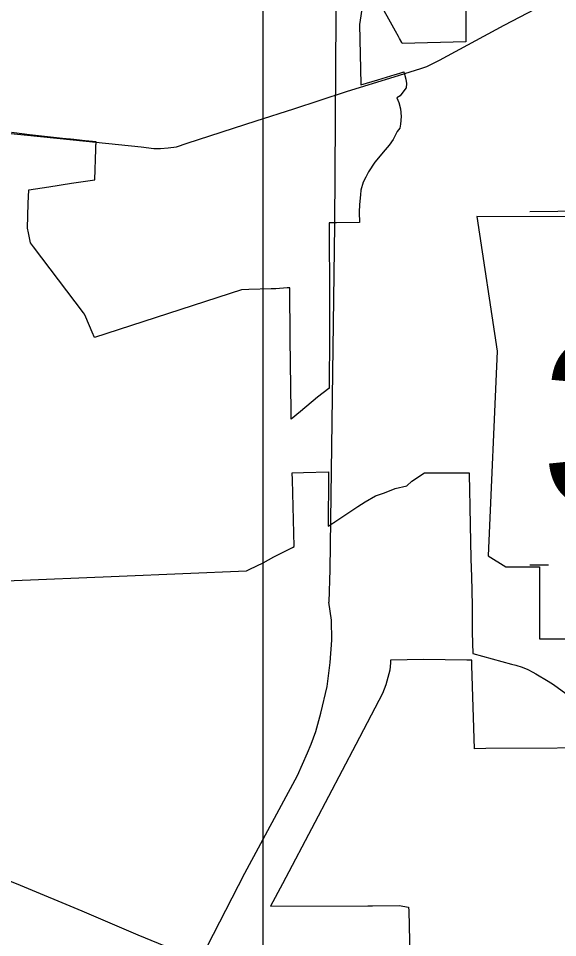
# Model space of a CAD drawing. Extents: x 1127717 to 1741049, y 2026793 to 2244711.
# Drawn here: x 1240190 to 1242222, y 2133375 to 2136836 of the extents above; entities that cross this region are included whole.
import ezdxf

# ---------------------------------------------------------------- set-up
doc = ezdxf.new("R2010")
doc.units = 0
for name, color, linetype in [('15', 7, 'Continuous'), ('19', 7, 'Continuous'), ('21', 7, 'Continuous'), ('30', 7, 'Continuous'), ('5', 7, 'Continuous'), ('6', 7, 'Continuous')]:
    doc.layers.add(name, color=color, linetype=linetype)

msp = doc.modelspace()

# ---------------------------------------------------------------- linework, layer by layer
at = {"layer": '15'}
for points in [[(1240013.6, 2136418.5), (1240396, 2136379.2), (1240652.1, 2136352.9), (1240700.3, 2136347.1), (1240725.3, 2136346.5), (1240754.1, 2136349.1), (1240785.9, 2136353.2), (1240825.9, 2136366.2), (1241086.1, 2136451), (1241227.8, 2136495.3), (1241426.2, 2136561.7), (1241625.8, 2136622.7), (1241706.8, 2136647.7), (1241728.5, 2136655), (1241751.6, 2136666.4), (1241776.6, 2136679.3), (1242020.6, 2136811.2), (1242227.5, 2136920)], [(1238438.2, 2134303.9), (1238764.4, 2134165.8), (1239073.9, 2134036.4), (1239300.2, 2133943.6), (1239556.8, 2133835.6), (1239679.3, 2133783.9), (1239786.7, 2133738.4), (1240007.9, 2133648), (1240195.9, 2133571.8), (1240428.3, 2133475.7), (1240639.5, 2133385.6), (1240765, 2133334), (1240826, 2133308.4), (1240902.6, 2133278.2), (1240953.6, 2133255.8), (1241009.5, 2133234.6)]]:
    msp.add_lwpolyline(points, dxfattribs=at)
at = {"layer": '19'}
for points in [[(1241386.6, 2137038.7), (1241386.2, 2136846.3), (1241381.1, 2136058.2), (1241363.1, 2134761.7), (1241360, 2134638.6)], [(1240876.8, 2133295.1), (1241043.2, 2133617), (1241241.5, 2133985.7), (1241279.9, 2134070.2), (1241293.1, 2134103.5), (1241310.9, 2134151.5), (1241329.2, 2134220.1), (1241352.8, 2134320.3), (1241364.6, 2134411.2), (1241371, 2134494.9), (1241370.2, 2134570.5), (1241360, 2134638.6)]]:
    msp.add_lwpolyline(points, dxfattribs=at)
at = {"layer": '21'}
msp.add_lwpolyline([(1241917.3, 2136090.2), (1241993.5, 2135582.7), (1241959.6, 2134812.9), (1242027.3, 2134770.6), (1242154.2, 2134770.6), (1242154.2, 2134500), (1243220, 2134500), (1243270.8, 2134609.9), (1243253.9, 2134787.6), (1243279.2, 2134990.6), (1243372.3, 2135151.3), (1243431.5, 2135269.7), (1243516.1, 2135396.6), (1243566.8, 2135532), (1243609.1, 2135641.9), (1243685.3, 2135735), (1243702.2, 2135794.2), (1243668.3, 2135836.5), (1243406.1, 2135836.5), (1243465.3, 2135954.9), (1243473.8, 2136031), (1243438.7, 2136089.5)], close=True, dxfattribs=at)
at = {"layer": '30'}
msp.add_line((1241111.2, 2151684.2), (1241111.2, 2119636.1), dxfattribs=at)
at = {"layer": '5'}
for points in [[(1242116.8, 2136109.8), (1242431.9, 2136112.4), (1243742.8, 2136098.3)], [(1242187.2, 2134777.2), (1242116.7, 2134776.9)]]:
    msp.add_lwpolyline(points, dxfattribs=at)
at = {"layer": '6'}
for points in [[(1241874.8, 2137036.7), (1241876.1, 2136749.8), (1241876.1, 2136748.2), (1241636.4, 2136742.2), (1241634.4, 2136745.7), (1241625.8, 2136761.3), (1241622, 2136768.3), (1241611.1, 2136788), (1241585.2, 2136833.3), (1241568, 2136864.8)], [(1241486.8, 2136888), (1241474.8, 2136813.7), (1241480.4, 2136589), (1241480.5, 2136586), (1241544.7, 2136605.5), (1241609.3, 2136625.1), (1241609.5, 2136624.6), (1241609.7, 2136624.6), (1241623, 2136628.7), (1241642.7, 2136634.7), (1241642.9, 2136633.9), (1241642.9, 2136633.8), (1241643.9, 2136630.3), (1241644.9, 2136626.9), (1241650.4, 2136608), (1241652.3, 2136590.9), (1241651.4, 2136575.1), (1241639.1, 2136558.2), (1241639.1, 2136558.1), (1241629, 2136544.8), (1241615.7, 2136537.7), (1241623, 2136519.6), (1241629.5, 2136495.7), (1241632.3, 2136466.9), (1241629.3, 2136438), (1241626.8, 2136423.5), (1241617.6, 2136410.7), (1241602.2, 2136380.4), (1241587.4, 2136358.7), (1241571.6, 2136341.9), (1241533.6, 2136294.6), (1241508.6, 2136259.2), (1241498.7, 2136238.7), (1241489.6, 2136219.1), (1241480.9, 2136190), (1241478.6, 2136171.6), (1241474.8, 2136135.9), (1241473.8, 2136107), (1241474.9, 2136068.1), (1241388.2, 2136067.1), (1241383.6, 2136067), (1241383.2, 2136067), (1241378.3, 2136067), (1241372.4, 2136066.9), (1241366.1, 2136066.8), (1241360.8, 2136066.8), (1241361.4, 2135946.3), (1241361.5, 2135932.9), (1241361.7, 2135902.9), (1241362, 2135850.8), (1241362, 2135835.8), (1241362.4, 2135773.7), (1241362.4, 2135768.4), (1241361.6, 2135649), (1241360.4, 2135442.9), (1241359.8, 2135442.5), (1241317, 2135410), (1241253.5, 2135356.7), (1241217.8, 2135326.8), (1241217.4, 2135357), (1241213.5, 2135629.6), (1241212.3, 2135822.1), (1241202.5, 2135821.4), (1241160.2, 2135818.6), (1241154.6, 2135818.2), (1241142.5, 2135817.9), (1241057.8, 2135815.5), (1241030.7, 2135814.8), (1240476.7, 2135634.5), (1240476.2, 2135634.4), (1240467.4, 2135655.4), (1240444.1, 2135711), (1240439.3, 2135722.5), (1240435.4, 2135727.5), (1240246.9, 2135976.3), (1240239.2, 2135986.4), (1240235.9, 2135990.8), (1240227.6, 2136029)], [(1240227.6, 2136029), (1240223.4, 2136047.1), (1240226.8, 2136138.9), (1240228.8, 2136191.1), (1240304.9, 2136202.5), (1240389.7, 2136215.4), (1240478.1, 2136228.7), (1240481.6, 2136343.9), (1240481.7, 2136347.7), (1240481.7, 2136348), (1240482.1, 2136359.3), (1240482.1, 2136360.3), (1240482.2, 2136364.5), (1240482.3, 2136367.2), (1240482.4, 2136369.9), (1240482.4, 2136371.4), (1240441, 2136375.7), (1240398.5, 2136380.2), (1240392.5, 2136380.8), (1240386.3, 2136381.4), (1240383.3, 2136381.8), (1240355.5, 2136384.7), (1240231.8, 2136397.6), (1240221.8, 2136398.7), (1240221.6, 2136398.7), (1240212.8, 2136399.9), (1240163.5, 2136406.4)], [(1240144, 2134718.4), (1240569.7, 2134736), (1241049.2, 2134755.9), (1241062.5, 2134762.3), (1241112.4, 2134786.7), (1241152, 2134809.2), (1241222.4, 2134844.2), (1241229.1, 2134847.5), (1241222.7, 2135098.3), (1241222.1, 2135124.5), (1241264.2, 2135125.8), (1241357.9, 2135128.7), (1241357.8, 2135116.3), (1241357.8, 2135115.6), (1241356.8, 2134924), (1241356.8, 2134923.9), (1241357.5, 2134924.4), (1241357.5, 2134924.4), (1241362.1, 2134927.4), (1241366.7, 2134930.3), (1241372.6, 2134934.1), (1241377.2, 2134937.1), (1241381.8, 2134940.1), (1241424.2, 2134967.7), (1241464.8, 2134995.3), (1241468.5, 2134997.8), (1241496.5, 2135016.2), (1241535.7, 2135038.3), (1241569.9, 2135050.2), (1241609.3, 2135065.8), (1241653.3, 2135076.2), (1241673.1, 2135093.2), (1241720.3, 2135124.6), (1241788.9, 2135124.8), (1241799.8, 2135124.9), (1241845.8, 2135125.1), (1241856.2, 2135125.1), (1241888.3, 2135125.2), (1241888.7, 2135105.8), (1241889.4, 2135072.9), (1241889.6, 2135065.4), (1241891.1, 2134994.4), (1241894, 2134864.8), (1241895.3, 2134803.2), (1241896.2, 2134764.3), (1241896.8, 2134735.7), (1241899.3, 2134624.6), (1241899.5, 2134524.3), (1241902.2, 2134444.8), (1242048, 2134405.2), (1242064.5, 2134400.7), (1242087.7, 2134392.7), (1242109.1, 2134383.9), (1242127.9, 2134374.9), (1242140.1, 2134368.1), (1242186.9, 2134340), (1242206.1, 2134328.5), (1242266.7, 2134283.9)], [(1241592.8, 2134420.2), (1241592.7, 2134420.2), (1241592.6, 2134419), (1241592.1, 2134414.4), (1241591.6, 2134409.7), (1241589, 2134382.5), (1241574.4, 2134326.3), (1241562, 2134293.7), (1241461.3, 2134102.1), (1241307, 2133808.5), (1241185.3, 2133576.9), (1241140.4, 2133493.4), (1241506.7, 2133494.6), (1241524.6, 2133494.8), (1241625, 2133495.9), (1241660.4, 2133490), (1241660.7, 2133475.7), (1241666.5, 2133248.6)], [(1242490, 2134089.2), (1241951.4, 2134086.4), (1241908.4, 2134086.1), (1241899.2, 2134399.2), (1241899, 2134406.8), (1241898.9, 2134410.4), (1241898.8, 2134414.9), (1241898.6, 2134419.3), (1241889.9, 2134419.4), (1241880, 2134419.6), (1241716.9, 2134422.3), (1241592.8, 2134420.2)]]:
    msp.add_lwpolyline(points, dxfattribs=at)

# ---------------------------------------------------------------- texts
at = {"layer": '21'}
msp.add_text('391', height=633.6, dxfattribs=at).set_placement((1242157.1, 2134997.2))

doc.saveas('drawing.dxf')
